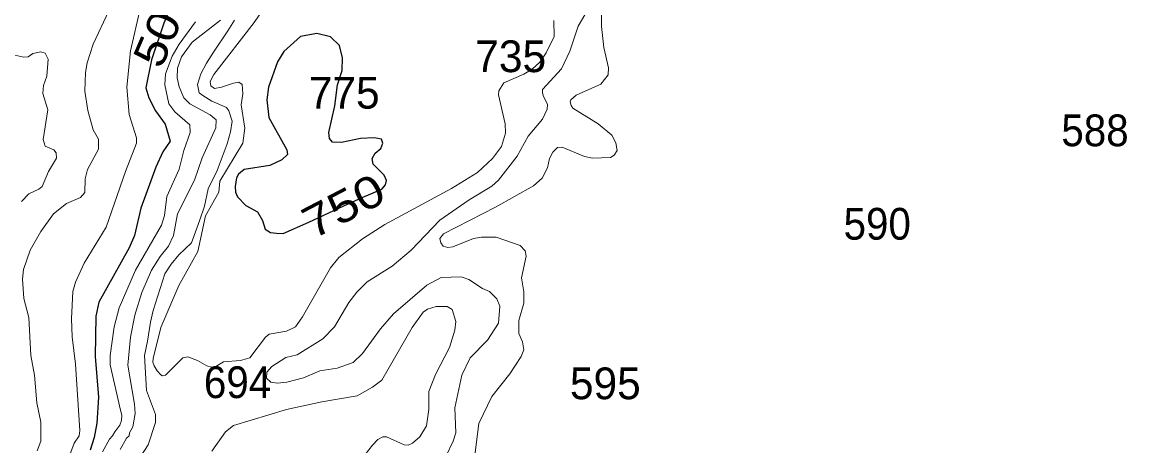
# Model space of a CAD drawing. Extents: x 499.9 to 555.3, y 9281.5 to 9336.8.
# Drawn here: x 549.58 to 555.15, y 9324.03 to 9326.17 of the extents above; entities that cross this region are included whole.
import ezdxf
from ezdxf.enums import TextEntityAlignment as Align

# ---------------------------------------------------------------- set-up
doc = ezdxf.new("R2010")
doc.units = 0
doc.header["$LTSCALE"] = 0.064
doc.layers.add('1', color=7, linetype='Continuous', lineweight=25)
doc.layers.add('2', color=7, linetype='Continuous', lineweight=13)
doc.layers.add('21', color=7, linetype='Continuous')
doc.layers.add('61', color=7, linetype='Continuous')

msp = doc.modelspace()

# ---------------------------------------------------------------- linework, layer by layer
at = {"layer": '1'}
msp.add_lwpolyline([(550.3815, 9326.3646), (550.296, 9326.1625), (550.2333, 9325.9775), (550.2054, 9325.8368), (550.2199, 9325.7861), (550.2538, 9325.721), (550.3024, 9325.6538), (550.3271, 9325.5673), (550.2912, 9325.5147), (550.2549, 9325.4375), (550.1797, 9325.2298), (550.1477, 9325.092), (550.1207, 9325.0293), (549.9685, 9324.7563), (549.9522, 9324.6855), (549.949, 9324.4828), (549.9664, 9324.278), (549.9571, 9324.1465), (549.9441, 9324.0743), (549.9241, 9324.0096)], dxfattribs=at)
msp.add_lwpolyline([(551.0263, 9325.1587), (551.2027, 9325.2426), (551.2942, 9325.2834), (551.3947, 9325.3264), (551.4131, 9325.3486), (551.4178, 9325.3702), (551.4065, 9325.397), (551.3508, 9325.4515), (551.3448, 9325.4813), (551.3607, 9325.5079), (551.3897, 9325.5318), (551.3998, 9325.5581), (551.3932, 9325.5776), (551.355, 9325.585), (551.2859, 9325.5806), (551.1907, 9325.5612), (551.1453, 9325.5628), (551.13, 9325.5816), (551.1267, 9325.6117), (551.1565, 9325.746), (551.1703, 9325.852), (551.1934, 9325.9237), (551.1966, 9325.9874), (551.1804, 9326.0509), (551.1357, 9326.0948), (551.0671, 9326.1113), (550.9835, 9326.0954), (550.9007, 9326.0192), (550.868, 9325.9679), (550.8227, 9325.841), (550.8148, 9325.7765), (550.8242, 9325.6873), (550.9155, 9325.5245), (550.9189, 9325.4999), (550.8904, 9325.4746), (550.8296, 9325.4455), (550.7003, 9325.4253), (550.6724, 9325.401), (550.6624, 9325.3831), (550.6549, 9325.3396), (550.6574, 9325.3108), (550.6669, 9325.2872), (550.7089, 9325.2434), (550.7667, 9325.2121), (550.7926, 9325.1678), (550.8068, 9325.1236), (550.8323, 9325.1077), (550.8632, 9325.1042), (550.8961, 9325.1017)], close=True, dxfattribs=at)
at = {"layer": '2'}
for points in [[(550.2025, 9326.5953), (550.2228, 9326.5126), (550.2564, 9326.4545), (550.258, 9326.3922), (550.1762, 9326.2349), (550.128, 9326.0233)], [(550.8342, 9326.2905), (550.7515, 9326.1663), (550.5469, 9325.9047), (550.5289, 9325.8688), (550.5324, 9325.8462), (550.5501, 9325.8331), (550.5855, 9325.8398), (550.6461, 9325.8599), (550.6731, 9325.8662), (550.6903, 9325.8543), (550.6936, 9325.8059), (550.6844, 9325.751), (550.7032, 9325.6333), (550.6943, 9325.5577), (550.5783, 9325.3662), (550.573, 9325.3105), (550.5061, 9325.191), (550.4666, 9325.0123), (550.3719, 9324.8408), (550.2802, 9324.629), (550.2411, 9324.4725), (550.2407, 9324.4533), (550.2475, 9324.4358), (550.2612, 9324.4108), (550.2801, 9324.3896), (550.2892, 9324.3843), (550.3044, 9324.3881), (550.3908, 9324.476), (550.4161, 9324.4798), (550.4653, 9324.4623), (550.5124, 9324.4359), (550.5348, 9324.4282), (550.5581, 9324.4326), (550.5968, 9324.455), (550.681, 9324.4613), (550.7287, 9324.4757), (550.8076, 9324.5797), (550.827, 9324.5956), (550.9134, 9324.6093), (550.9583, 9324.6322), (550.9936, 9324.6814), (551.1352, 9324.929), (551.1774, 9324.9808), (551.296, 9325.0759), (551.4084, 9325.1477), (551.7458, 9325.3292), (551.8765, 9325.4092), (551.9514, 9325.4798), (551.9975, 9325.5416), (552.0176, 9325.6078), (552.0164, 9325.6545), (551.9815, 9325.802), (551.9834, 9325.8224), (552.0093, 9325.8619), (552.1102, 9325.9063), (552.1516, 9325.9318), (552.1908, 9325.9663), (552.2228, 9326.0138), (552.2632, 9326.0957), (552.2616, 9326.1766)], [(552.4347, 9326.2342), (552.3828, 9326.1472), (552.341, 9326.0224), (552.2989, 9325.9334), (552.2029, 9325.8282), (552.2033, 9325.8138), (552.2063, 9325.7977), (552.2281, 9325.753), (552.2278, 9325.7296), (552.2034, 9325.6788), (552.131, 9325.5926), (552.0768, 9325.4925), (551.982, 9325.3707), (551.9479, 9325.3413), (551.8336, 9325.2724), (551.6864, 9325.1688), (551.5411, 9325.0189), (551.4463, 9324.9381), (551.3208, 9324.858), (551.2678, 9324.8058), (551.2281, 9324.7549), (551.1553, 9324.6315), (551.0962, 9324.5721), (550.9681, 9324.4902), (550.9102, 9324.4769), (550.8393, 9324.4313), (550.8148, 9324.4031), (550.8134, 9324.3726), (550.834, 9324.3532), (550.8666, 9324.3474), (550.9158, 9324.3528), (550.9993, 9324.3752), (551.0814, 9324.4098), (551.1688, 9324.4232), (551.2491, 9324.4524), (551.2969, 9324.4978), (551.3872, 9324.6212), (551.4535, 9324.6972), (551.6202, 9324.8427), (551.6938, 9324.8812), (551.7933, 9324.8845), (551.8333, 9324.87), (551.9009, 9324.8253), (551.9361, 9324.8102), (551.9731, 9324.773), (551.9892, 9324.7365), (551.9825, 9324.65), (551.9262, 9324.5647)], [(549.6573, 9324.0068), (549.6751, 9324.0553), (549.6751, 9324.1507), (549.6558, 9324.2481), (549.6433, 9324.3888), (549.6259, 9324.4873), (549.6147, 9324.6784), (549.5892, 9324.7754), (549.5829, 9324.8725), (549.5876, 9324.9202), (549.622, 9325.0182), (549.6756, 9325.1127), (549.74, 9325.2021), (549.805, 9325.2532), (549.8755, 9325.2841), (549.8977, 9325.3086), (549.8995, 9325.3787), (549.9103, 9325.4254), (549.9658, 9325.5284), (549.9659, 9325.5775), (549.9392, 9325.6253), (549.9125, 9325.7224), (549.898, 9325.8195), (549.9011, 9325.9135), (549.9094, 9325.9627), (549.9391, 9326.0567), (550.0187, 9326.2246)], [(550.5808, 9326.1774), (550.4381, 9326.0664), (550.3848, 9325.9928), (550.3645, 9325.9356), (550.3629, 9325.8868), (550.372, 9325.8413), (550.3963, 9325.7869), (550.4261, 9325.7559), (550.5282, 9325.7008), (550.5595, 9325.6762), (550.5568, 9325.6349), (550.4885, 9325.4844), (550.4494, 9325.3718), (550.3643, 9325.2012), (550.3448, 9325.0922), (550.3196, 9325.0389), (550.2763, 9324.9872), (550.2334, 9324.9167), (550.1852, 9324.8052), (550.15, 9324.6907), (550.127, 9324.5796), (550.1145, 9324.4379), (550.1475, 9324.2418), (550.1502, 9324.1945), (550.1396, 9324.1283), (550.1224, 9324.098), (550.1204, 9324.0825), (550.1074, 9324.0698), (550.076, 9324.0131)], [(550.1113, 9323.8738), (550.2161, 9324.0362), (550.2542, 9324.15), (550.2541, 9324.1896), (550.2073, 9324.31), (550.1982, 9324.488), (550.2134, 9324.5602), (550.2284, 9324.6549), (550.242, 9324.7135), (550.3007, 9324.8984), (550.3322, 9324.948), (550.3713, 9324.9946), (550.4345, 9325.0547), (550.4751, 9325.1659), (550.5007, 9325.2396), (550.5187, 9325.3283), (550.5638, 9325.4199), (550.6149, 9325.5537), (550.6318, 9325.6151), (550.6397, 9325.6692), (550.6222, 9325.7217), (550.6111, 9325.7376), (550.5379, 9325.7694), (550.4917, 9325.7981), (550.4742, 9325.8124), (550.4646, 9325.8538), (550.4822, 9325.9079), (550.5108, 9325.962), (550.5458, 9326.0161), (550.6174, 9326.1244), (550.6509, 9326.1785)], [(552.5018, 9326.2166), (552.5018, 9326.1465), (552.5132, 9326.0398), (552.5364, 9325.9382), (552.5351, 9325.9022), (552.4978, 9325.8549), (552.3736, 9325.7999), (552.3461, 9325.7764), (552.3436, 9325.7661), (552.3478, 9325.7482), (552.3561, 9325.7341), (552.4847, 9325.655), (552.5524, 9325.5974), (552.574, 9325.5602), (552.5803, 9325.5213), (552.5642, 9325.4978), (552.5462, 9325.4862), (552.4557, 9325.4826), (552.4159, 9325.4909), (552.3028, 9325.5375), (552.2791, 9325.5367), (552.2566, 9325.5129), (552.2384, 9325.4812), (552.2282, 9325.4342), (552.2018, 9325.3822), (552.158, 9325.3429), (551.9665, 9325.2355), (551.705, 9325.1013), (551.6869, 9325.078), (551.6909, 9325.0557), (551.7032, 9325.0387), (551.7273, 9325.0326), (551.7512, 9325.036), (551.8557, 9325.077), (551.8956, 9325.0835), (551.9709, 9325.0832), (552.091, 9325.0418), (552.1163, 9325.0147), (552.1209, 9324.9875), (552.0976, 9324.879), (552.1102, 9324.8089), (552.1102, 9324.7507), (552.0849, 9324.6632), (552.0848, 9324.5988), (552.1035, 9324.5557), (552.1096, 9324.5154), (552.0958, 9324.4817), (552.0391, 9324.3949), (551.949, 9324.2812), (551.8837, 9324.1452), (551.8511, 9323.8914)], [(550.455, 9326.1688), (550.3727, 9326.0572), (550.3374, 9325.9967), (550.3031, 9325.9079), (550.3003, 9325.8524), (550.3213, 9325.7558)], [(549.5778, 9325.2631), (549.6149, 9325.3028), (549.6661, 9325.3258), (549.6829, 9325.3398), (549.7138, 9325.4151), (549.7539, 9325.4816), (549.7525, 9325.5093), (549.7405, 9325.5244), (549.698, 9325.5431), (549.6882, 9325.5761), (549.7102, 9325.7253), (549.6851, 9325.8086), (549.6883, 9325.8488), (549.7053, 9325.8952), (549.7129, 9325.9814), (549.6969, 9326.0114), (549.675, 9326.0187), (549.6347, 9326.0097), (549.6124, 9325.9924), (549.5892, 9325.9908), (549.5447, 9326.0019)], [(550.128, 9326.0233), (550.1084, 9325.8404), (550.1207, 9325.7017), (550.1572, 9325.5854), (550.1573, 9325.5577), (550.1017, 9325.4144), (550.0056, 9325.1337), (549.8945, 9324.9522), (549.8503, 9324.8574), (549.8375, 9324.8096), (549.8296, 9324.6714), (549.8327, 9324.5812), (549.8502, 9324.4436), (549.8725, 9324.1094), (549.8691, 9324.0823), (549.8436, 9324.0449), (549.8164, 9323.9726)], [(550.3213, 9325.7558), (550.3516, 9325.7153), (550.4257, 9325.6505), (550.4286, 9325.6116), (550.3956, 9325.5208), (550.3726, 9325.4269)], [(550.3726, 9325.4269), (550.3108, 9325.2889), (550.2991, 9325.1924), (550.2833, 9325.1447), (550.1525, 9324.918), (550.0702, 9324.7277), (550.0444, 9324.6314), (550.0254, 9324.4881), (550.0255, 9324.4397), (550.0768, 9324.211), (550.0843, 9324.1872), (550.0826, 9324.1595), (550.0741, 9324.1362), (550.0492, 9324.1022), (550.0368, 9324.0818), (550.0214, 9324.065), (549.9859, 9324.0018)], [(551.3099, 9323.9884), (551.3474, 9324.0354), (551.3741, 9324.064), (551.3987, 9324.0775), (551.417, 9324.0771), (551.5067, 9324.0376), (551.5266, 9324.0357), (551.5493, 9324.0456), (551.5849, 9324.0776), (551.619, 9324.1329), (551.6311, 9324.2144), (551.6301, 9324.3053), (551.6638, 9324.3909), (551.7348, 9324.5271), (551.7615, 9324.6156), (551.7662, 9324.6582), (551.7478, 9324.7192), (551.7236, 9324.7346), (551.6686, 9324.7348), (551.624, 9324.7207), (551.6032, 9324.7063), (551.5469, 9324.6282), (551.3935, 9324.3625), (551.3477, 9324.3272), (551.2692, 9324.2843), (551.0909, 9324.254), (550.9142, 9324.2146), (550.6468, 9324.135), (550.6069, 9324.1019), (550.5382, 9324.005)], [(551.9262, 9324.5647), (551.8397, 9324.4753), (551.7965, 9324.3888), (551.7621, 9324.224), (551.7663, 9324.0966), (551.7539, 9324.056)], [(551.7539, 9324.056), (551.7182, 9323.9816)]]:
    msp.add_lwpolyline(points, dxfattribs=at)

# ---------------------------------------------------------------- texts
at = {"layer": '21'}
for s, p in [('735', (551.865, 9325.916)), ('775', (551.026, 9325.7322)), ('595', (552.3419, 9324.2669))]:
    msp.add_text(s, height=0.16, dxfattribs=at).set_placement(p)
at = {"layer": '21', "width": 0.95}
for s, p in [('588', (554.8185, 9325.5425)), ('590', (553.721, 9325.0714)), ('694', (550.4974, 9324.2726))]:
    msp.add_text(s, height=0.16, dxfattribs=at).set_placement(p)
at = {"layer": '61'}
for s, rotation, width, p in [('500', 66.801, 1.15, (550.3628, 9326.1153)), ('750', 27.588, 1.2, (551.2374, 9325.1705))]:
    msp.add_text(s, height=0.16, rotation=rotation, dxfattribs=dict(at, width=width)).set_placement(p, align=Align.CENTER)

doc.saveas('drawing.dxf')
